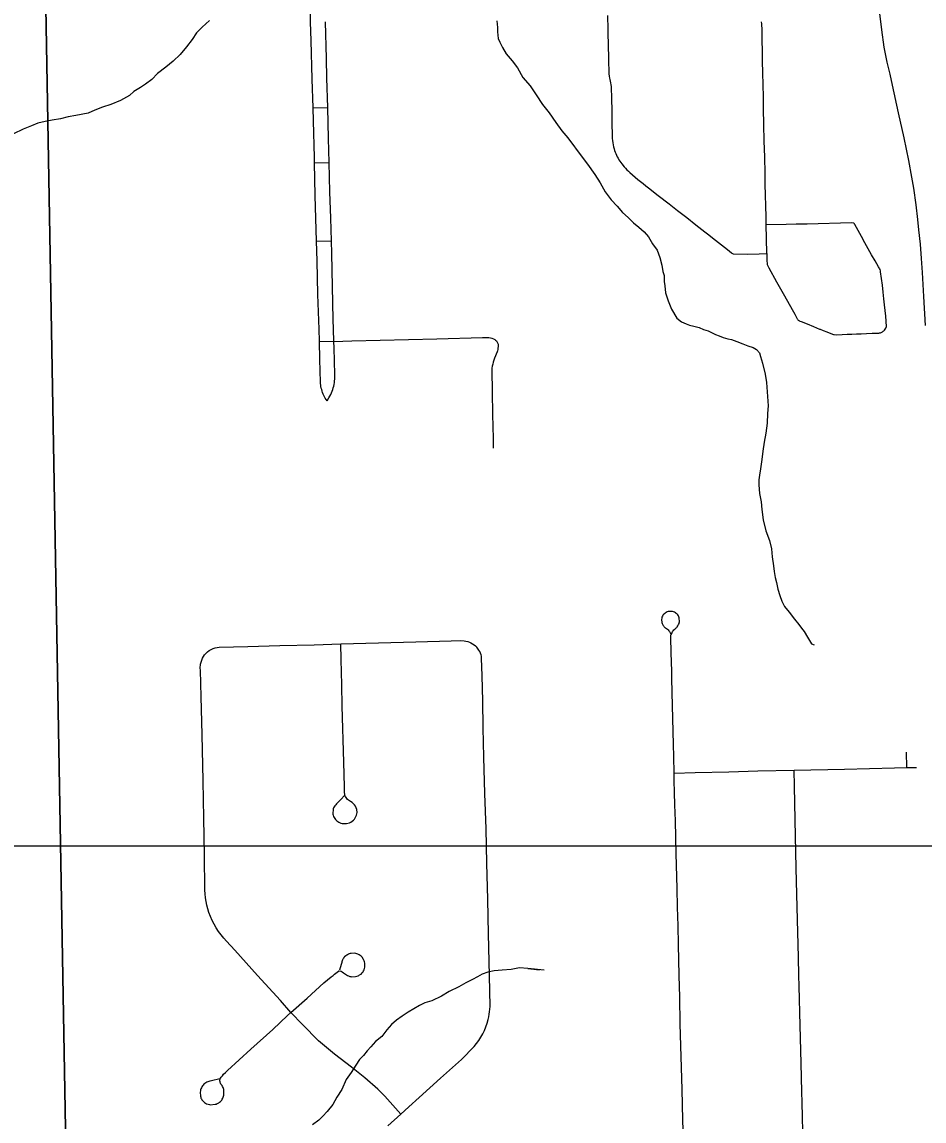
# Model space of a CAD drawing. Extents: x -59 to 82, y -3 to 49.
# Drawn here: x -12.433 to -11.904, y 29.762 to 30.407 of the extents above; entities that cross this region are included whole.
import ezdxf

# ---------------------------------------------------------------- set-up
doc = ezdxf.new("R2010")
doc.units = 0
for name, color, linetype in [('GM_X_City_Street', 7, 'Continuous'), ('GM_X_Corporation', 7, 'Continuous'), ('GM_X_Interchange_Ramps', 7, 'Continuous'), ('GM_X_Minor_River', 7, 'Continuous'), ('SH_Data', 7, 'Continuous')]:
    doc.layers.add(name, color=color, linetype=linetype)

msp = doc.modelspace()

# ---------------------------------------------------------------- linework, layer by layer
at = {"layer": 'GM_X_City_Street'}
for p, q in [((-12.26189, 30.3563), (-12.25334, 30.35641)), ((-12.26112, 30.32394), (-12.25252, 30.32417)), ((-12.25992, 30.27798), (-12.25124, 30.2783)), ((-11.91376, 29.96939), (-11.91399, 29.97843))]:
    msp.add_line(p, q, dxfattribs=at)
for points in [[(-12.25378, 30.18449), (-12.25478, 30.18601), (-12.25523, 30.1868), (-12.25564, 30.18761), (-12.25601, 30.18844), (-12.25635, 30.18928), (-12.25665, 30.19014), (-12.25692, 30.19101), (-12.25715, 30.19189), (-12.25734, 30.19278), (-12.2575, 30.19367), (-12.25761, 30.19458), (-12.25769, 30.19548), (-12.25799, 30.20866), (-12.25829, 30.21934), (-12.25849, 30.2265), (-12.2592, 30.24675), (-12.25961, 30.26655), (-12.25992, 30.27798), (-12.26066, 30.30479), (-12.26112, 30.32394), (-12.2612, 30.32718), (-12.26164, 30.34864), (-12.26189, 30.3563), (-12.26245, 30.373), (-12.26318, 30.39578), (-12.26344, 30.4065), (-12.2637, 30.41724)], [(-12.25378, 30.18449), (-12.25264, 30.18626), (-12.25213, 30.18718), (-12.25165, 30.18812), (-12.25122, 30.18907), (-12.25082, 30.19005), (-12.25047, 30.19104), (-12.25015, 30.19204), (-12.24988, 30.19306), (-12.24965, 30.19409), (-12.24945, 30.19513), (-12.24931, 30.19617), (-12.24921, 30.19721), (-12.2493, 30.19992), (-12.24961, 30.21554), (-12.24972, 30.21929), (-12.24994, 30.2265), (-12.25011, 30.23213), (-12.25104, 30.27088), (-12.25124, 30.2783), (-12.2516, 30.29156), (-12.25206, 30.30699), (-12.25252, 30.32417), (-12.25295, 30.3382), (-12.25334, 30.35641), (-12.25382, 30.37366), (-12.25404, 30.38522), (-12.25472, 30.40673)], [(-12.08931, 30.41044), (-12.08917, 30.40231), (-12.08907, 30.39857), (-12.08898, 30.39483), (-12.08888, 30.39109), (-12.08878, 30.38735), (-12.08869, 30.38361), (-12.08856, 30.37739), (-12.08847, 30.37614), (-12.08834, 30.37489), (-12.08816, 30.37366), (-12.08801, 30.37282), (-12.08775, 30.37184), (-12.08754, 30.37085), (-12.08737, 30.36986), (-12.08724, 30.36885), (-12.08703, 30.36128), (-12.08685, 30.35485), (-12.08677, 30.34783), (-12.08659, 30.33951), (-12.0865, 30.33828), (-12.08638, 30.33705), (-12.08621, 30.33583), (-12.08599, 30.33462), (-12.08573, 30.33341), (-12.08542, 30.33221), (-12.08513, 30.33126), (-12.08479, 30.33032), (-12.08442, 30.3294), (-12.08401, 30.32849), (-12.08357, 30.32759), (-12.08309, 30.32672), (-12.08258, 30.32587), (-12.08204, 30.32503), (-12.08147, 30.32422), (-12.08086, 30.32344), (-12.07946, 30.32174), (-12.07868, 30.32083), (-12.07786, 30.31995), (-12.07702, 30.3191), (-12.07615, 30.31827), (-12.07465, 30.31693), (-12.07312, 30.31561), (-12.07157, 30.31433), (-12.07, 30.31306), (-12.06841, 30.31182), (-12.06681, 30.31061), (-12.06519, 30.30942), (-12.05954, 30.30495), (-12.05316, 30.29996), (-12.04818, 30.2961), (-12.04286, 30.29192), (-12.03753, 30.28774), (-12.0322, 30.28358), (-12.02993, 30.2818), (-12.02765, 30.28004), (-12.019, 30.27312), (-12.01666, 30.27129), (-12.01632, 30.27105), (-12.01597, 30.27085), (-12.0156, 30.27067), (-12.00744, 30.27051), (-12.00032, 30.27068), (-11.99583, 30.27083), (-11.99596, 30.27955), (-11.99616, 30.2877), (-11.99628, 30.29233), (-11.99643, 30.29873), (-11.99659, 30.30512), (-11.99675, 30.31151), (-11.9969, 30.31791), (-11.99712, 30.32739), (-11.99734, 30.33688), (-11.99754, 30.34637), (-11.99774, 30.35585), (-11.99784, 30.36281), (-11.99797, 30.36975), (-11.99813, 30.37671), (-11.99831, 30.38365), (-11.99843, 30.38973), (-11.99853, 30.39581), (-11.99861, 30.40189), (-11.99875, 30.40547), (-11.9989, 30.40666)], [(-11.99583, 30.27083), (-11.99577, 30.2672), (-11.99557, 30.26436), (-11.99547, 30.26394), (-11.99532, 30.26353), (-11.99514, 30.26314), (-11.99492, 30.26277), (-11.99467, 30.26241), (-11.99014, 30.25425), (-11.98557, 30.24611), (-11.98094, 30.23799), (-11.97944, 30.23525), (-11.97842, 30.23332), (-11.97807, 30.23258), (-11.97788, 30.23227), (-11.97765, 30.23198), (-11.97739, 30.23173), (-11.9771, 30.23151), (-11.97679, 30.23132), (-11.97646, 30.23118), (-11.9757, 30.23088), (-11.97214, 30.22952), (-11.96854, 30.22804), (-11.96493, 30.22656), (-11.96453, 30.2264), (-11.96283, 30.22573), (-11.96073, 30.22489), (-11.95728, 30.22355), (-11.95681, 30.2234), (-11.95632, 30.22329), (-11.95482, 30.22318), (-11.95158, 30.22337), (-11.94883, 30.22351), (-11.94607, 30.22363), (-11.94332, 30.22372), (-11.94056, 30.2238), (-11.93742, 30.22395), (-11.93415, 30.22404), (-11.93017, 30.22417), (-11.9297, 30.22425), (-11.92924, 30.22438), (-11.92879, 30.22454), (-11.92836, 30.22475), (-11.92795, 30.22498), (-11.92756, 30.22526), (-11.92719, 30.22556), (-11.92686, 30.22591), (-11.92649, 30.22639), (-11.92607, 30.22708), (-11.92587, 30.22751), (-11.92571, 30.22796), (-11.92603, 30.23411), (-11.92646, 30.23746), (-11.92686, 30.24081), (-11.9272, 30.24417), (-11.92762, 30.24818), (-11.92808, 30.25218), (-11.92858, 30.25617), (-11.92912, 30.26016), (-11.92928, 30.26077), (-11.92948, 30.26137), (-11.92973, 30.26195), (-11.93001, 30.26251), (-11.93034, 30.26305), (-11.93237, 30.26656), (-11.93437, 30.27008), (-11.93636, 30.27362), (-11.93832, 30.27717), (-11.94025, 30.28074), (-11.94421, 30.28786), (-11.94434, 30.28809), (-11.9445, 30.28829), (-11.9447, 30.28845), (-11.94492, 30.28859), (-11.94624, 30.28874), (-11.97218, 30.2881), (-11.97857, 30.28796), (-11.98443, 30.28783), (-11.99616, 30.2877)], [(-12.25829, 30.21934), (-12.24972, 30.21929), (-12.23933, 30.21956), (-12.18945, 30.22086), (-12.16267, 30.22165), (-12.15895, 30.22158), (-12.15799, 30.22145), (-12.15714, 30.2212), (-12.15615, 30.22077), (-12.15532, 30.22032), (-12.15489, 30.21997), (-12.15447, 30.21954), (-12.15408, 30.21893), (-12.15386, 30.21853), (-12.15364, 30.21803), (-12.15349, 30.21762), (-12.15336, 30.21702), (-12.15357, 30.2145), (-12.15379, 30.21371), (-12.15397, 30.21312), (-12.15548, 30.20938), (-12.15592, 30.20827), (-12.1563, 30.20712), (-12.15661, 30.20596), (-12.15686, 30.20477), (-12.15704, 30.20358), (-12.15714, 30.20237), (-12.15701, 30.18969), (-12.1568, 30.17643), (-12.15641, 30.16234), (-12.15628, 30.15659)], [(-12.04437, 29.73855), (-12.04503, 29.76278), (-12.04543, 29.78048), (-12.04581, 29.79335), (-12.0462, 29.80622), (-12.04661, 29.81909), (-12.04696, 29.83462), (-12.04723, 29.84741), (-12.04761, 29.86567), (-12.04791, 29.8766), (-12.0482, 29.88755), (-12.04848, 29.89848), (-12.049, 29.91896), (-12.04924, 29.9285), (-12.0495, 29.93804), (-12.04978, 29.94758), (-12.04996, 29.95465), (-12.05013, 29.96173), (-12.05024, 29.96604), (-12.05047, 29.97589), (-12.05064, 29.98296), (-12.05086, 29.99059), (-12.05106, 29.99821), (-12.05123, 30.00583), (-12.05138, 30.01345), (-12.05152, 30.02175), (-12.05166, 30.02586), (-12.05203, 30.03671), (-12.05224, 30.04586), (-12.05216, 30.04646), (-12.05207, 30.04695), (-12.05188, 30.04749), (-12.05166, 30.04804), (-12.0514, 30.04864), (-12.0511, 30.04914), (-12.05075, 30.04963), (-12.05037, 30.05008), (-12.04983, 30.0506), (-12.04909, 30.05123), (-12.04872, 30.05159), (-12.04838, 30.05198), (-12.04807, 30.0524), (-12.0478, 30.05284), (-12.04756, 30.0533), (-12.04736, 30.05378), (-12.04721, 30.05427), (-12.0471, 30.05478), (-12.04723, 30.05723), (-12.04745, 30.0578), (-12.04774, 30.05836), (-12.04809, 30.05886), (-12.04849, 30.05934), (-12.04896, 30.05977), (-12.04946, 30.06013), (-12.05002, 30.06044), (-12.05061, 30.06069), (-12.05122, 30.06085), (-12.05181, 30.06093), (-12.05372, 30.0608), (-12.05432, 30.0606), (-12.0549, 30.06034), (-12.05544, 30.06), (-12.05593, 30.0596), (-12.05637, 30.05916), (-12.05676, 30.05867), (-12.05709, 30.05813), (-12.05735, 30.05755), (-12.0575, 30.05696), (-12.05764, 30.05625), (-12.05746, 30.05439), (-12.0573, 30.05392), (-12.05711, 30.05348), (-12.05688, 30.05304), (-12.05662, 30.05263), (-12.05632, 30.05223), (-12.056, 30.05187), (-12.05565, 30.05153), (-12.05527, 30.05122), (-12.05413, 30.05046), (-12.0538, 30.05017), (-12.05324, 30.04954), (-12.05296, 30.04914), (-12.05275, 30.04875), (-12.05258, 30.04835), (-12.05227, 30.04754)], [(-12.32564, 30.03556), (-12.32389, 30.0373), (-12.32286, 30.03803), (-12.32176, 30.03866), (-12.3206, 30.03917), (-12.3194, 30.03954), (-12.31818, 30.03979), (-12.31696, 30.03991), (-12.30014, 30.04036), (-12.28137, 30.04088), (-12.26136, 30.04136), (-12.24567, 30.04185), (-12.22361, 30.04253), (-12.20176, 30.04303), (-12.18101, 30.04363), (-12.17524, 30.04379), (-12.1733, 30.04372), (-12.1723, 30.04355), (-12.1713, 30.04331), (-12.17031, 30.04296), (-12.16935, 30.04252), (-12.16843, 30.042), (-12.16754, 30.04139), (-12.16675, 30.04076), (-12.16597, 30.03995)], [(-12.24353, 29.95295), (-12.24574, 29.95067), (-12.24697, 29.94934), (-12.24768, 29.94863), (-12.2482, 29.94811), (-12.24869, 29.94757), (-12.24914, 29.94699), (-12.24955, 29.94638), (-12.24992, 29.94575), (-12.25011, 29.94519), (-12.25026, 29.94459), (-12.25038, 29.94267), (-12.25029, 29.94202), (-12.25013, 29.94136), (-12.24991, 29.94072), (-12.24963, 29.9401), (-12.24928, 29.93952), (-12.24889, 29.93899), (-12.24845, 29.9385), (-12.24797, 29.93806), (-12.24747, 29.93769), (-12.24695, 29.93736), (-12.24642, 29.93709), (-12.24572, 29.93682), (-12.24495, 29.93661), (-12.24241, 29.93652), (-12.24065, 29.937), (-12.23982, 29.9374), (-12.23904, 29.93791), (-12.23835, 29.93851), (-12.23774, 29.93918), (-12.23724, 29.9399), (-12.23683, 29.94065), (-12.23652, 29.94141), (-12.23632, 29.94218), (-12.23619, 29.94292), (-12.2364, 29.94485), (-12.23671, 29.94581), (-12.23715, 29.94672), (-12.23771, 29.94757), (-12.23838, 29.94832), (-12.23913, 29.94896), (-12.23993, 29.94948), (-12.24055, 29.94981), (-12.24115, 29.95022), (-12.2417, 29.95069), (-12.24219, 29.95122), (-12.24263, 29.95182), (-12.243, 29.95244), (-12.24327, 29.95317), (-12.24341, 29.95379), (-12.24351, 29.95464), (-12.24363, 29.95813), (-12.24391, 29.97261), (-12.24484, 30.0053), (-12.24517, 30.0178), (-12.24543, 30.03271), (-12.24567, 30.04185)], [(-12.21808, 29.7593), (-12.21057, 29.76607), (-12.20583, 29.77034), (-12.19967, 29.77583), (-12.1872, 29.78723), (-12.17498, 29.79821), (-12.16752, 29.80576), (-12.16608, 29.80747), (-12.16473, 29.80929), (-12.1635, 29.81119), (-12.16239, 29.81318), (-12.16141, 29.81523), (-12.16057, 29.81733), (-12.15986, 29.81947), (-12.15929, 29.82164), (-12.15894, 29.82313), (-12.15866, 29.82463), (-12.15843, 29.82614), (-12.15825, 29.82766), (-12.15813, 29.82918), (-12.15845, 29.84745), (-12.159, 29.87189), (-12.15956, 29.89205), (-12.16003, 29.91333), (-12.16051, 29.93334), (-12.16118, 29.95416), (-12.16173, 29.9754), (-12.16214, 29.99256), (-12.16241, 30.00848), (-12.16278, 30.02317), (-12.16313, 30.03342), (-12.16323, 30.03464), (-12.16342, 30.03554), (-12.16376, 30.03647), (-12.16418, 30.03738), (-12.16469, 30.03828), (-12.16597, 30.03995)], [(-12.21057, 29.76607), (-12.21992, 29.77658), (-12.22399, 29.78066), (-12.2316, 29.7874), (-12.23952, 29.7936), (-12.24943, 29.80121), (-12.2587, 29.80906), (-12.26821, 29.81857), (-12.27496, 29.8257), (-12.28113, 29.83275), (-12.29448, 29.84749), (-12.30784, 29.86235), (-12.31265, 29.86748), (-12.31434, 29.86929), (-12.31593, 29.8712), (-12.31742, 29.87321), (-12.3188, 29.8753), (-12.32005, 29.87746), (-12.32117, 29.87969), (-12.32217, 29.88197), (-12.32302, 29.8843), (-12.32368, 29.88643), (-12.32424, 29.8886), (-12.3247, 29.8908), (-12.32505, 29.89302), (-12.3253, 29.89526), (-12.32543, 29.8975), (-12.32562, 29.91815), (-12.3261, 29.93959), (-12.32647, 29.96158), (-12.32711, 29.98881), (-12.32759, 30.0108), (-12.32803, 30.02645), (-12.3281, 30.02763), (-12.32792, 30.03004), (-12.32766, 30.03123), (-12.3273, 30.03239), (-12.32684, 30.0335), (-12.32564, 30.03556)], [(-12.05024, 29.96604), (-12.03783, 29.96637), (-12.01805, 29.9669), (-12.00115, 29.96737), (-11.97985, 29.96778), (-11.95033, 29.96849), (-11.92098, 29.96926), (-11.91376, 29.96939), (-11.90815, 29.96942)], [(-11.97273, 29.67304), (-11.97312, 29.68789), (-11.97353, 29.70797), (-11.97409, 29.72884), (-11.97463, 29.74751), (-11.97511, 29.77283), (-11.97526, 29.77917), (-11.97571, 29.79601), (-11.97629, 29.81816), (-11.97689, 29.84106), (-11.97704, 29.84739), (-11.97728, 29.85815), (-11.97798, 29.88757), (-11.97859, 29.91028), (-11.97926, 29.93879), (-11.97961, 29.95848), (-11.97985, 29.96778)], [(-12.27496, 29.8257), (-12.26543, 29.83405), (-12.2556, 29.84301), (-12.25129, 29.84666), (-12.25026, 29.84748), (-12.24937, 29.84819), (-12.24709, 29.84997), (-12.24694, 29.85008), (-12.24676, 29.85018), (-12.24566, 29.85002), (-12.24544, 29.84987), (-12.2449, 29.84953), (-12.24403, 29.84898), (-12.24293, 29.84826), (-12.24171, 29.84748), (-12.24123, 29.84722), (-12.24079, 29.84703), (-12.24034, 29.84687), (-12.23988, 29.84675), (-12.23941, 29.84667), (-12.23704, 29.84682), (-12.23561, 29.84727), (-12.23517, 29.84747), (-12.2347, 29.8477), (-12.23384, 29.84826), (-12.23308, 29.84892), (-12.23268, 29.84948), (-12.23233, 29.8501), (-12.23202, 29.85077), (-12.23179, 29.85148), (-12.23162, 29.85224), (-12.23153, 29.85302), (-12.23162, 29.85461), (-12.23179, 29.8554), (-12.23203, 29.85606), (-12.23239, 29.85686), (-12.23325, 29.85813), (-12.23375, 29.85866), (-12.23428, 29.85913), (-12.23484, 29.85952), (-12.2353, 29.85977), (-12.23579, 29.85998), (-12.23631, 29.86016), (-12.23684, 29.8603), (-12.23749, 29.86043), (-12.23965, 29.86036), (-12.24021, 29.86023), (-12.24075, 29.86006), (-12.24127, 29.85985), (-12.24177, 29.85961), (-12.24223, 29.85933), (-12.24267, 29.85903), (-12.24351, 29.85829), (-12.24386, 29.85788), (-12.24418, 29.85745), (-12.24445, 29.85699), (-12.24469, 29.85651), (-12.24489, 29.85601), (-12.24505, 29.8555), (-12.24517, 29.85497), (-12.24551, 29.85379), (-12.24647, 29.8505)], [(-12.3167, 29.78675), (-12.3216, 29.78564), (-12.32256, 29.7854), (-12.32316, 29.78524), (-12.32376, 29.78503), (-12.32434, 29.78475), (-12.3249, 29.78442), (-12.32543, 29.78405), (-12.32594, 29.78362), (-12.3264, 29.78314), (-12.32681, 29.78263), (-12.32717, 29.78209), (-12.32748, 29.78153), (-12.32773, 29.78095), (-12.32792, 29.78036), (-12.32806, 29.77978), (-12.3282, 29.77904), (-12.32804, 29.77659), (-12.32789, 29.77606), (-12.3277, 29.77554), (-12.32745, 29.77504), (-12.32717, 29.77457), (-12.32685, 29.77412), (-12.3265, 29.7737), (-12.32612, 29.77331), (-12.32571, 29.77297), (-12.32507, 29.77253), (-12.32439, 29.77216), (-12.3235, 29.77187), (-12.3228, 29.77169), (-12.32223, 29.77161), (-12.31933, 29.77185), (-12.31877, 29.77203), (-12.31823, 29.77225), (-12.31771, 29.77251), (-12.31722, 29.77281), (-12.31675, 29.77313), (-12.31633, 29.77349), (-12.31593, 29.77386), (-12.31556, 29.77433), (-12.31521, 29.77484), (-12.31491, 29.7754), (-12.31465, 29.77599), (-12.31443, 29.7766), (-12.3143, 29.77725), (-12.31421, 29.77785), (-12.31434, 29.78055), (-12.31453, 29.78118), (-12.31477, 29.78178), (-12.31506, 29.78234), (-12.31537, 29.78287), (-12.31573, 29.78336), (-12.31598, 29.78376), (-12.31619, 29.78418), (-12.31636, 29.78464), (-12.31649, 29.7851), (-12.31657, 29.78558), (-12.31643, 29.78691), (-12.31624, 29.78725), (-12.31595, 29.78769), (-12.31555, 29.78817), (-12.31518, 29.78862), (-12.31442, 29.78952), (-12.3134, 29.79055), (-12.31225, 29.79172), (-12.29843, 29.80429), (-12.28562, 29.81575), (-12.27696, 29.8239), (-12.27496, 29.8257)]]:
    msp.add_lwpolyline(points, dxfattribs=at)
at = {"layer": 'GM_X_Corporation'}
msp.add_lwpolyline([(-13.52299, 28.54818), (-12.26933, 28.54818), (-12.27027, 28.59659), (-12.2729, 28.785), (-12.27445, 28.85071), (-12.27791, 28.91868), (-12.28038, 28.99768), (-12.28322, 29.16948), (-12.39731, 29.16675), (-12.40536, 29.65746), (-12.4237, 30.70496), (-12.43226, 31.1727), (-12.72864, 31.16365), (-12.73395, 31.43938), (-13.02009, 31.4299), (-13.03296, 31.63451), (-13.58864, 31.61196), (-13.56634, 31.07809), (-13.54667, 29.93943), (-13.53977, 29.62717)], close=True, dxfattribs=at)
msp.add_lwpolyline([(-12.43226, 31.1727), (-12.4237, 30.70496), (-12.40536, 29.65746), (-12.39731, 29.16675), (-12.28322, 29.16948), (-12.28038, 28.99768), (-12.27791, 28.91868), (-12.27445, 28.85071), (-12.2729, 28.785), (-12.27027, 28.59659), (-12.26933, 28.54818), (-9.83766, 28.54818)], dxfattribs=at)
at = {"layer": 'GM_X_Interchange_Ramps'}
msp.add_lwpolyline([(-11.92983, 30.41155), (-11.92865, 30.40195), (-11.92723, 30.3919), (-11.92551, 30.38308), (-11.92379, 30.37597), (-11.92243, 30.36966), (-11.91881, 30.35339), (-11.91554, 30.33871), (-11.91415, 30.33208), (-11.91281, 30.32545), (-11.91093, 30.31562), (-11.90986, 30.30923), (-11.90856, 30.29946), (-11.9075, 30.29069), (-11.90681, 30.28463), (-11.90598, 30.27632), (-11.9053, 30.268), (-11.90478, 30.25966), (-11.904, 30.24554), (-11.90308, 30.22852)], dxfattribs=at)
at = {"layer": 'GM_X_Minor_River'}
for points in [[(-12.3228, 30.40749), (-12.32692, 30.40364), (-12.33029, 30.40018), (-12.3329, 30.39635), (-12.33626, 30.39213), (-12.33999, 30.38752), (-12.34411, 30.38367), (-12.34824, 30.3802), (-12.35312, 30.37635), (-12.35649, 30.37288), (-12.36025, 30.37018), (-12.36327, 30.36824), (-12.36515, 30.36708), (-12.36703, 30.36592), (-12.36966, 30.3636), (-12.37493, 30.3605), (-12.38059, 30.35815), (-12.38551, 30.35657), (-12.39004, 30.355), (-12.39381, 30.35305), (-12.40101, 30.35182), (-12.40555, 30.35101), (-12.41009, 30.34981), (-12.41502, 30.349), (-12.41918, 30.34818), (-12.42335, 30.34738), (-12.42712, 30.34581), (-12.43203, 30.34385), (-12.43769, 30.34112)], [(-12.15422, 30.40725), (-12.15378, 30.40345), (-12.15375, 30.40079), (-12.15332, 30.397), (-12.15253, 30.39473), (-12.15097, 30.39171), (-12.14864, 30.38794), (-12.14516, 30.3838), (-12.14207, 30.37965), (-12.13895, 30.37399), (-12.13471, 30.3691), (-12.13122, 30.36382), (-12.12735, 30.35817), (-12.12348, 30.35328), (-12.11961, 30.34762), (-12.11612, 30.34272), (-12.11265, 30.33859), (-12.10414, 30.32729), (-12.10105, 30.32314), (-12.09679, 30.31712), (-12.09369, 30.31221), (-12.09058, 30.30693), (-12.0871, 30.30241), (-12.08363, 30.29865), (-12.08054, 30.29489), (-12.07708, 30.29189), (-12.074, 30.28889), (-12.07093, 30.28627), (-12.06786, 30.28364), (-12.06516, 30.28064), (-12.06282, 30.27648), (-12.06012, 30.27272), (-12.05854, 30.26855), (-12.05734, 30.26401), (-12.05691, 30.26021), (-12.05612, 30.25794), (-12.05607, 30.25452), (-12.05565, 30.25187), (-12.05522, 30.24769), (-12.05364, 30.24315), (-12.05167, 30.23824), (-12.04856, 30.23295), (-12.04587, 30.2307), (-12.0432, 30.2296), (-12.04129, 30.22886), (-12.03862, 30.22813), (-12.03558, 30.22741), (-12.0329, 30.2263), (-12.03023, 30.22557), (-12.02603, 30.22335), (-12.02374, 30.22261), (-12.02145, 30.2215), (-12.01878, 30.22077), (-12.0165, 30.22042), (-12.01344, 30.21931), (-12.01001, 30.21784), (-12.00695, 30.21673), (-12.0039, 30.21563), (-12.00199, 30.21451), (-12.00006, 30.21263), (-11.99965, 30.21036), (-11.99846, 30.20657), (-11.99685, 30.20013), (-11.99603, 30.1952), (-11.99508, 30.18153), (-11.9954, 30.17697), (-11.9957, 30.17127), (-11.99638, 30.16556), (-11.99745, 30.16022), (-11.99813, 30.1549), (-11.99883, 30.14995), (-11.99951, 30.14462), (-12.00022, 30.14081), (-12.00056, 30.13814), (-12.00052, 30.1351), (-12.00008, 30.13017), (-11.99925, 30.12524), (-11.9988, 30.12069), (-11.99796, 30.11461), (-11.99636, 30.10817), (-11.99438, 30.1025), (-11.99317, 30.09757), (-11.99273, 30.09302), (-11.9919, 30.0877), (-11.99147, 30.08429), (-11.99105, 30.08088), (-11.99025, 30.07785), (-11.98944, 30.07405), (-11.98824, 30.07027), (-11.98706, 30.06686), (-11.9855, 30.06384), (-11.98279, 30.06045), (-11.9797, 30.05631), (-11.977, 30.0533), (-11.97545, 30.05104), (-11.97391, 30.04916), (-11.97196, 30.04576)], [(-11.97196, 30.04576), (-11.9708, 30.04388), (-11.96963, 30.04199), (-11.9681, 30.04125)], [(-12.12648, 29.85046), (-12.13598, 29.85149), (-12.12914, 29.85081), (-12.13598, 29.85149), (-12.14092, 29.85181), (-12.14585, 29.85099), (-12.15116, 29.85055), (-12.15571, 29.85011), (-12.15949, 29.84931), (-12.16289, 29.84812), (-12.16553, 29.84657), (-12.16855, 29.84502), (-12.17232, 29.84307), (-12.17646, 29.84074), (-12.18212, 29.83801), (-12.18664, 29.8353), (-12.1923, 29.83257), (-12.19645, 29.83138), (-12.19947, 29.82982), (-12.20286, 29.82788), (-12.20625, 29.82594), (-12.20964, 29.82362), (-12.21302, 29.8213), (-12.21602, 29.8186), (-12.21864, 29.81553), (-12.22162, 29.81169), (-12.22538, 29.80861), (-12.228, 29.80553), (-12.23024, 29.80323), (-12.23248, 29.80054), (-12.23473, 29.79823), (-12.23696, 29.79479), (-12.23956, 29.79057), (-12.24254, 29.78636), (-12.24512, 29.78063), (-12.24809, 29.77603), (-12.25031, 29.77182), (-12.25367, 29.7676), (-12.25629, 29.76491), (-12.25854, 29.7626), (-12.2623, 29.7599)]]:
    msp.add_lwpolyline(points, dxfattribs=at)
at = {"layer": 'SH_Data'}
msp.add_lwpolyline([(-13.61453, 29.9234), (-10.21453, 29.9234), (-10.21453, 33.3234), (-13.61453, 33.3234)], close=True, dxfattribs=at)

doc.saveas('drawing.dxf')
